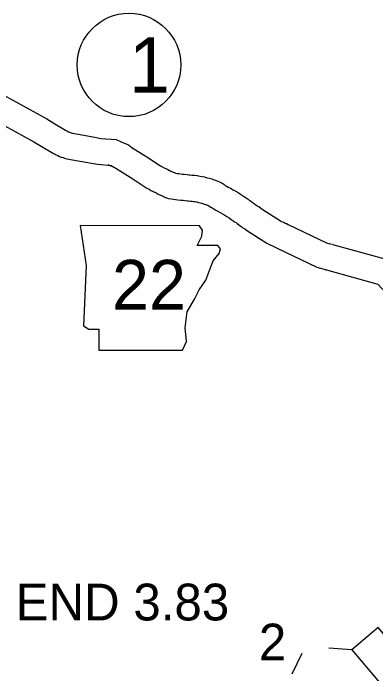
# Model space of a CAD drawing. Extents: x -939622 to -934245, y 1383184 to 1385301.
# Drawn here: x -936435.71 to -936423.23, y 1384560.75 to 1384583.51 of the extents above; entities that cross this region are included whole.
import ezdxf

# ---------------------------------------------------------------- set-up
doc = ezdxf.new("R2010")
doc.units = 0
for name, color, linetype in [('Level 10', 7, 'Continuous'), ('Level 20', 7, 'Continuous'), ('Level 21', 7, 'Continuous'), ('Level 25', 7, 'Continuous'), ('Level 27', 7, 'Continuous')]:
    doc.layers.add(name, color=color, linetype=linetype)

msp = doc.modelspace()

# ---------------------------------------------------------------- linework, layer by layer
at = {"layer": 'Level 10'}
for points in [[(-936437.236, 1384581.346), (-936434.551, 1384579.867), (-936434.277, 1384579.704), (-936433.905, 1384579.477), (-936433.863, 1384579.458), (-936433.826, 1384579.437), (-936433.777, 1384579.416), (-936433.769, 1384579.412), (-936433.74, 1384579.401), (-936433.712, 1384579.392), (-936433.683, 1384579.383), (-936433.661, 1384579.376), (-936432.846, 1384579.228), (-936432.694, 1384579.2), (-936432.164, 1384579.157)], [(-936437.666, 1384580.555), (-936434.998, 1384579.085), (-936434.742, 1384578.934), (-936434.32, 1384578.675), (-936434.266, 1384578.652), (-936434.231, 1384578.632), (-936434.171, 1384578.606), (-936434.112, 1384578.574), (-936434.052, 1384578.557), (-936434.034, 1384578.55), (-936433.99, 1384578.536), (-936433.946, 1384578.522), (-936433.866, 1384578.499), (-936433.008, 1384578.342), (-936432.812, 1384578.307), (-936432.313, 1384578.266)], [(-936432.164, 1384579.157), (-936432.01, 1384579.089), (-936431.969, 1384579.073), (-936431.916, 1384579.051), (-936431.767, 1384578.984), (-936431.696, 1384578.942), (-936431.65, 1384578.897), (-936431.106, 1384578.563), (-936430.634, 1384578.253), (-936430.575, 1384578.22), (-936430.559, 1384578.21), (-936430.534, 1384578.199), (-936430.463, 1384578.167), (-936430.404, 1384578.135), (-936430.355, 1384578.109), (-936430.317, 1384578.087), (-936430.278, 1384578.07), (-936430.204, 1384578.037), (-936430.163, 1384578.019), (-936430.141, 1384578.008), (-936430.122, 1384578.002), (-936430.109, 1384577.999), (-936430.069, 1384577.994), (-936430.013, 1384577.986), (-936429.934, 1384577.978), (-936429.879, 1384577.97), (-936429.821, 1384577.971), (-936429.719, 1384577.957), (-936429.662, 1384577.947), (-936429.635, 1384577.943), (-936429.56, 1384577.937), (-936429.519, 1384577.93), (-936429.467, 1384577.928), (-936429.381, 1384577.917), (-936429.339, 1384577.911), (-936429.277, 1384577.902), (-936429.2, 1384577.889), (-936429.123, 1384577.869), (-936429.108, 1384577.864), (-936429.07, 1384577.855), (-936429.023, 1384577.845), (-936428.96, 1384577.831), (-936428.874, 1384577.802), (-936428.824, 1384577.781), (-936428.76, 1384577.76), (-936428.721, 1384577.744), (-936428.666, 1384577.726), (-936428.612, 1384577.697), (-936428.583, 1384577.685), (-936428.519, 1384577.655), (-936428.463, 1384577.618), (-936428.437, 1384577.6), (-936428.422, 1384577.589), (-936428.403, 1384577.578), (-936428.364, 1384577.555), (-936428.306, 1384577.52), (-936428.227, 1384577.482), (-936428.14, 1384577.427), (-936428.067, 1384577.39), (-936427.972, 1384577.332), (-936427.891, 1384577.278), (-936427.852, 1384577.253), (-936427.783, 1384577.206), (-936427.747, 1384577.182), (-936427.692, 1384577.152), (-936427.624, 1384577.104), (-936427.584, 1384577.074), (-936427.537, 1384577.046), (-936427.481, 1384577.005), (-936427.414, 1384576.953), (-936427.383, 1384576.923), (-936427.322, 1384576.888), (-936427.296, 1384576.867), (-936427.257, 1384576.847), (-936427.191, 1384576.797), (-936427.136, 1384576.757), (-936426.514, 1384576.359), (-936426.479, 1384576.34), (-936426.397, 1384576.307), (-936426.35, 1384576.281), (-936426.328, 1384576.27), (-936426.306, 1384576.262), (-936426.246, 1384576.235), (-936424.932, 1384575.602), (-936424.808, 1384575.568), (-936424.789, 1384575.562), (-936424.764, 1384575.557)], [(-936432.457, 1384578.302), (-936432.355, 1384578.257), (-936432.306, 1384578.238), (-936432.274, 1384578.225), (-936432.219, 1384578.2), (-936432.181, 1384578.176), (-936431.963, 1384578.034), (-936431.588, 1384577.804), (-936431.106, 1384577.487), (-936431.032, 1384577.444), (-936430.97, 1384577.407), (-936430.898, 1384577.376), (-936430.867, 1384577.362), (-936430.829, 1384577.341), (-936430.788, 1384577.319), (-936430.723, 1384577.282), (-936430.642, 1384577.247), (-936430.572, 1384577.215), (-936430.534, 1384577.198), (-936430.466, 1384577.168), (-936430.359, 1384577.133), (-936430.27, 1384577.113), (-936430.19, 1384577.102), (-936430.119, 1384577.093), (-936430.042, 1384577.084), (-936429.936, 1384577.07), (-936429.879, 1384577.07), (-936429.861, 1384577.068), (-936429.793, 1384577.056), (-936429.724, 1384577.048), (-936429.672, 1384577.043), (-936429.611, 1384577.033), (-936429.544, 1384577.031), (-936429.504, 1384577.025), (-936429.468, 1384577.02), (-936429.416, 1384577.013), (-936429.39, 1384577.008), (-936429.359, 1384577), (-936429.332, 1384576.993), (-936429.274, 1384576.979), (-936429.219, 1384576.966), (-936429.203, 1384576.963), (-936429.187, 1384576.957), (-936429.135, 1384576.937), (-936429.078, 1384576.917), (-936429.033, 1384576.898), (-936429.016, 1384576.893), (-936428.992, 1384576.88), (-936428.96, 1384576.867), (-936428.95, 1384576.86), (-936428.905, 1384576.829), (-936428.863, 1384576.805), (-936428.824, 1384576.781), (-936428.731, 1384576.727), (-936428.665, 1384576.695), (-936428.584, 1384576.643), (-936428.506, 1384576.604), (-936428.456, 1384576.573), (-936428.386, 1384576.527), (-936428.352, 1384576.504), (-936428.282, 1384576.457), (-936428.21, 1384576.41), (-936428.168, 1384576.387), (-936428.152, 1384576.375), (-936428.089, 1384576.329), (-936428.039, 1384576.298), (-936428.022, 1384576.286), (-936428.005, 1384576.272), (-936427.959, 1384576.227), (-936427.869, 1384576.164), (-936427.831, 1384576.142), (-936427.79, 1384576.11), (-936427.739, 1384576.083), (-936427.726, 1384576.073), (-936427.643, 1384576.013), (-936426.979, 1384575.589), (-936426.869, 1384575.526), (-936426.788, 1384575.494), (-936426.763, 1384575.48), (-936426.671, 1384575.437), (-936426.645, 1384575.428), (-936426.626, 1384575.419), (-936425.264, 1384574.763), (-936425.011, 1384574.69), (-936424.958, 1384574.678)], [(-936424.736, 1384575.55), (-936424.706, 1384575.541), (-936424.678, 1384575.533), (-936422.923, 1384575.046), (-936422.828, 1384575.036), (-936422.725, 1384574.985), (-936422.675, 1384574.956), (-936422.601, 1384574.902), (-936422.554, 1384574.847), (-936422.549, 1384574.841), (-936422.505, 1384574.797), (-936422.466, 1384574.748), (-936422.185, 1384574.44), (-936422.146, 1384574.389), (-936422.089, 1384574.314), (-936422.034, 1384574.229), (-936421.999, 1384574.174), (-936421.547, 1384573.613), (-936421.519, 1384573.576), (-936421.477, 1384573.527), (-936421.406, 1384573.473), (-936421.401, 1384573.465), (-936421.375, 1384573.444), (-936420.923, 1384573.061)], [(-936424.986, 1384574.685), (-936424.956, 1384574.676), (-936424.923, 1384574.667), (-936423.166, 1384574.18), (-936422.876, 1384573.862), (-936422.861, 1384573.842), (-936422.827, 1384573.797), (-936422.79, 1384573.74), (-936422.728, 1384573.645), (-936422.255, 1384573.057), (-936422.242, 1384573.041), (-936422.218, 1384573.002), (-936422.082, 1384572.849), (-936421.969, 1384572.767), (-936421.948, 1384572.75), (-936421.467, 1384572.342)]]:
    msp.add_lwpolyline(points, dxfattribs=at)
at = {"layer": 'Level 20'}
for p, q in [((-936424.055, 1384561.575), (-936424.844, 1384561.64)), ((-936426.113, 1384560.754), (-936425.77, 1384561.468))]:
    msp.add_line(p, q, dxfattribs=at)
msp.add_lwpolyline([(-936420.843, 1384559.626), (-936423.149, 1384562.344), (-936424.055, 1384561.575), (-936421.749, 1384558.858)], close=True, dxfattribs=at)
at = {"layer": 'Level 21'}
msp.add_lwpolyline([(-936433.399, 1384576.193), (-936433.194, 1384574.822), (-936433.285, 1384572.744), (-936433.102, 1384572.63), (-936432.76, 1384572.63), (-936432.76, 1384571.899), (-936429.882, 1384571.899), (-936429.745, 1384572.196), (-936429.791, 1384572.676), (-936429.722, 1384573.224), (-936429.471, 1384573.658), (-936429.311, 1384573.977), (-936429.083, 1384574.32), (-936428.946, 1384574.685), (-936428.831, 1384574.982), (-936428.626, 1384575.234), (-936428.58, 1384575.393), (-936428.672, 1384575.508), (-936429.38, 1384575.508), (-936429.22, 1384575.827), (-936429.197, 1384576.033), (-936429.292, 1384576.191)], close=True, dxfattribs=at)
at = {"layer": 'Level 27'}
msp.add_circle((-936431.724, 1384581.729), 1.782, dxfattribs=at)

# ---------------------------------------------------------------- texts
at = {"layer": 'Level 20'}
msp.add_text('2', height=1.267, dxfattribs=at).set_placement((-936427.255, 1384561.214))
at = {"layer": 'Level 21'}
msp.add_text('22', height=1.7107, dxfattribs=at).set_placement((-936432.307, 1384573.303))
at = {"layer": 'Level 25'}
msp.add_text('END 3.83', height=1.2672, dxfattribs=at).set_placement((-936435.622, 1384562.592))
at = {"layer": 'Level 27'}
msp.add_text('1', height=1.901, dxfattribs=at).set_placement((-936431.724, 1384580.779))

doc.saveas('drawing.dxf')
